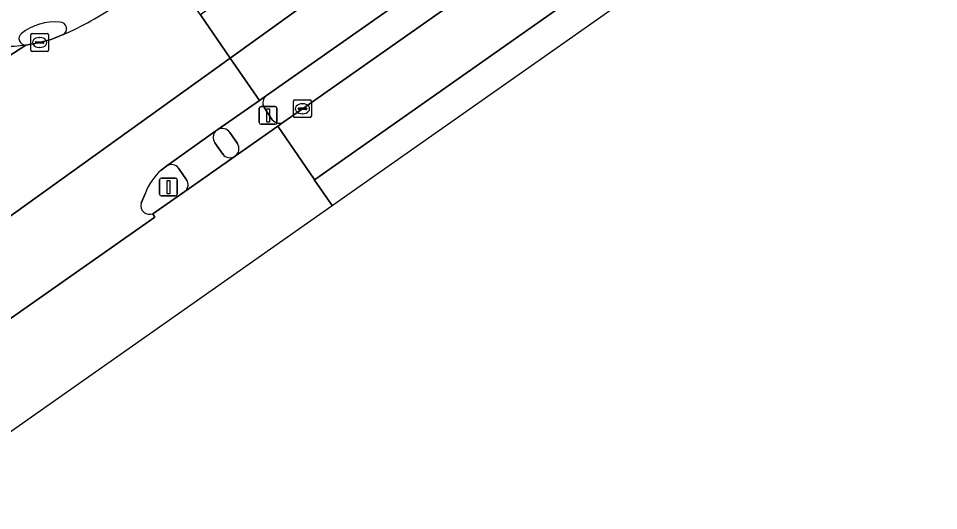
# Model space of a CAD drawing. Extents: x 157445 to 158888, y 383061 to 384688.
# Drawn here: x 158347.7 to 158399.4, y 383464.4 to 383492.1 of the extents above; entities that cross this region are included whole.
import ezdxf

# ---------------------------------------------------------------- set-up
doc = ezdxf.new("R2010")
doc.units = 0
for name, color, linetype in [('IMGEO_Fietspad_gesloten', 7, 'Continuous'), ('IMGEO_Fietspad_open', 7, 'Continuous'), ('IMGEO_Groenvoorziening', 7, 'Continuous'), ('IMGEO_Haag', 7, 'Continuous'), ('IMGEO_Kolk', 7, 'Continuous'), ('IMGEO_OVBaan_gesloten', 7, 'Continuous'), ('IMGEO_Rijbaan_lokaal_gesloten', 7, 'Continuous'), ('IMGEO_Rijbaan_regionaal_gesloten', 7, 'Continuous'), ('IMGEO_Verkeerseiland_open', 7, 'Continuous'), ('IMGEO_Verkeersregelinstallatiepaal', 7, 'Continuous'), ('IMGEO_Voetpad_open', 7, 'Continuous')]:
    doc.layers.add(name, color=color, linetype=linetype)

msp = doc.modelspace()

# ---------------------------------------------------------------- linework, layer by layer
at = {"layer": 'IMGEO_Fietspad_gesloten'}
for centre, radius, start, end in [((158343.427, 383506.884), 17.139, 293.4052, 305.1085), ((158349.792, 383488.764), 3.106, 85.0414, 127.6718), ((158350.065, 383491.487), 0.372, 297.0793, 90.6866), ((158346.874, 383501.956), 11.459, 250.6061, 276.3467), ((158348.128, 383490.937), 0.37, 129.2518, 272.0133)]:
    msp.add_arc(centre, radius, start, end, dxfattribs=at)
at = {"layer": 'IMGEO_Fietspad_open'}
for points in [[(158358.815, 383485.743), (158356.067, 383483.78)], [(158359.2, 383484.449), (158358.764, 383485.081)], [(158357.073, 383482.337), (158359.899, 383484.328)], [(158356.72, 383483.662), (158357.169, 383483.005)]]:
    msp.add_lwpolyline(points, dxfattribs=at)
for centre, radius, start, end in [((158359.171, 383485.383), 0.507, 134.6843, 216.5051), ((158359.611, 383484.743), 0.505, 215.5504, 304.8079), ((158356.33, 383483.369), 0.488, 36.9232, 122.5907), ((158356.768, 383482.722), 0.491, 308.4014, 35.2424)]:
    msp.add_arc(centre, radius, start, end, dxfattribs=at)
at = {"layer": 'IMGEO_Groenvoorziening'}
for points in [[(158362.642, 383486.251), (158363.682, 383486.991), (158377.975, 383497.045), (158382.199, 383500), (158384.32, 383501.484)], [(158379.111, 383500), (158376.587, 383498.219), (158361.663, 383487.739)], [(158361.531, 383487.061), (158361.985, 383486.375)]]:
    msp.add_lwpolyline(points, dxfattribs=at)
for centre, radius, start, end in [((158361.974, 383487.327), 0.517, 127.0383, 210.9275), ((158362.382, 383486.675), 0.497, 217.0642, 301.5596)]:
    msp.add_arc(centre, radius, start, end, dxfattribs=at)
at = {"layer": 'IMGEO_Haag'}
for points in [[(158362.642, 383486.251), (158363.682, 383486.991), (158377.975, 383497.045), (158382.199, 383500), (158384.32, 383501.484)], [(158379.111, 383500), (158376.587, 383498.219), (158361.663, 383487.739)], [(158361.531, 383487.061), (158361.985, 383486.375)]]:
    msp.add_lwpolyline(points, dxfattribs=at)
for centre, radius, start, end in [((158361.974, 383487.327), 0.517, 127.0383, 210.9275), ((158362.382, 383486.675), 0.497, 217.0642, 301.5596)]:
    msp.add_arc(centre, radius, start, end, dxfattribs=at)
at = {"layer": 'IMGEO_Kolk'}
for p, q in [((158348.418, 383490.287), (158348.418, 383491.139)), ((158348.493, 383491.213), (158349.345, 383491.213)), ((158349.419, 383491.139), (158349.419, 383490.287)), ((158348.677, 383490.707), (158348.677, 383490.719)), ((158349.115, 383490.67), (158348.717, 383490.67)), ((158348.72, 383490.756), (158349.118, 383490.756)), ((158348.906, 383490.993), (158348.931, 383490.993)), ((158349.161, 383490.719), (158349.161, 383490.707)), ((158349.345, 383490.213), (158348.493, 383490.213)), ((158348.929, 383490.433), (158348.904, 383490.433)), ((158363.255, 383487.492), (158364.107, 383487.492)), ((158363.18, 383486.566), (158363.18, 383487.418)), ((158363.439, 383486.986), (158363.439, 383486.998)), ((158363.877, 383486.949), (158363.479, 383486.949)), ((158363.482, 383487.035), (158363.88, 383487.035)), ((158363.668, 383487.272), (158363.693, 383487.272)), ((158363.923, 383486.998), (158363.923, 383486.986)), ((158364.181, 383487.418), (158364.181, 383486.566)), ((158364.107, 383486.492), (158363.255, 383486.492)), ((158363.691, 383486.712), (158363.666, 383486.712))]:
    msp.add_line(p, q, dxfattribs=at)
for points in [[(158348.418, 383490.287), (158348.418, 383491.139)], [(158348.493, 383491.213), (158349.345, 383491.213)], [(158349.419, 383491.139), (158349.419, 383490.287)], [(158349.345, 383490.213), (158348.493, 383490.213)], [(158363.255, 383487.492), (158364.107, 383487.492)], [(158363.18, 383486.566), (158363.18, 383487.418)], [(158364.181, 383487.418), (158364.181, 383486.566)], [(158364.107, 383486.492), (158363.255, 383486.492)]]:
    msp.add_lwpolyline(points, dxfattribs=at)
for centre, radius, start, end in [((158348.495, 383491.137), 0.0765, 91.552, 178.448), ((158348.495, 383491.137), 0.0765, 91.552, 178.448), ((158349.343, 383491.137), 0.0765, 1.552, 88.448), ((158349.343, 383491.137), 0.0765, 1.552, 88.448), ((158348.717, 383490.716), 0.0403, 85.8775, 175.7526), ((158348.714, 383490.706), 0.0366, 178.938, 274.7102), ((158349.118, 383490.713), 0.043, 264.8664, 352.4533), ((158349.122, 383490.718), 0.0386, 1.7309, 96.639), ((158348.495, 383490.289), 0.0765, 181.552, 268.448), ((158348.495, 383490.289), 0.0765, 181.552, 268.448), ((158349.343, 383490.289), 0.0765, 271.552, 358.448), ((158349.343, 383490.289), 0.0765, 271.552, 358.448), ((158363.257, 383487.416), 0.0765, 91.552, 178.448), ((158363.257, 383487.416), 0.0765, 91.552, 178.448), ((158364.105, 383487.416), 0.0765, 1.552, 88.448), ((158364.105, 383487.416), 0.0765, 1.552, 88.448), ((158363.479, 383486.995), 0.0403, 85.8775, 175.7526), ((158363.476, 383486.985), 0.0366, 178.938, 274.7102), ((158363.88, 383486.992), 0.043, 264.8664, 352.4533), ((158363.884, 383486.997), 0.0386, 1.7309, 96.639), ((158363.257, 383486.568), 0.0765, 181.552, 268.448), ((158363.257, 383486.568), 0.0765, 181.552, 268.448), ((158364.105, 383486.568), 0.0765, 271.552, 358.448), ((158364.105, 383486.568), 0.0765, 271.552, 358.448)]:
    msp.add_arc(centre, radius, start, end, dxfattribs=at)
for centre, major_axis, ratio, start_param, end_param in [((158348.905, 383490.713), (-0.387, 0.002), 0.722429, 4.712389, 7.853982), ((158348.93, 383490.713), (-0.39, 0.002), 0.717154, 1.570796, 4.712389), ((158363.667, 383486.992), (-0.387, 0.002), 0.722429, 4.712389, 7.853982), ((158363.692, 383486.992), (-0.39, 0.002), 0.717154, 1.570796, 4.712389)]:
    msp.add_ellipse(centre, major_axis=major_axis, ratio=ratio, start_param=start_param, end_param=end_param, dxfattribs=at)
at = {"layer": 'IMGEO_OVBaan_gesloten'}
for points in [[(158365.354, 383481.561), (158416.544, 383517.531), (158540.809, 383602.111), (158637.817, 383668.138), (158680.904, 383697.465), (158679.946, 383698.882), (158664, 383688.121), (158644.308, 383674.664), (158621.572, 383659.17), (158604.504, 383647.519), (158583.825, 383633.453), (158564.93, 383620.521), (158541.858, 383604.776), (158522.166, 383591.424), (158504.867, 383579.604), (158484.965, 383566.084), (158464.958, 383552.48), (158446.358, 383539.779), (158428.975, 383527.938), (158408.443, 383513.852), (158386.987, 383498.925), (158364.353, 383482.998), (158364.367, 383482.977)], [(158338.196, 383462.478), (158349.975, 383470.755), (158365.354, 383481.561), (158364.367, 383482.977), (158364.353, 383482.998), (158364.332, 383483.027), (158362.291, 383486.005), (158359.899, 383484.328), (158357.073, 383482.337), (158355.286, 383481.096), (158355.398, 383480.91), (158340.152, 383470.202), (158339.508, 383469.75), (158339.373, 383469.927), (158337.545, 383468.621), (158335.096, 383466.901), (158337.138, 383463.995), (158337.159, 383463.965)]]:
    msp.add_lwpolyline(points, close=True, dxfattribs=at)
msp.add_lwpolyline([(158404.055, 383515.07), (158399.159, 383511.657), (158394.275, 383508.226), (158394.127, 383508.417), (158391.488, 383506.524), (158384.32, 383501.484), (158382.199, 383500), (158377.975, 383497.045), (158363.682, 383486.991), (158362.642, 383486.251), (158362.291, 383486.005), (158364.332, 383483.027), (158364.353, 383482.998), (158386.987, 383498.925), (158408.443, 383513.852), (158428.975, 383527.938), (158446.358, 383539.779), (158464.958, 383552.48), (158484.965, 383566.084), (158504.867, 383579.604), (158522.166, 383591.424), (158541.858, 383604.776)], dxfattribs=at)
at = {"layer": 'IMGEO_Rijbaan_lokaal_gesloten'}
msp.add_lwpolyline([(158335.144, 383493.199), (158336.803, 383491.224), (158338.922, 383488.639), (158341.077, 383486.018), (158348.141, 383490.567)], dxfattribs=at)
msp.add_arc((158346.874, 383501.956), 11.459, 250.6061, 276.3467, dxfattribs=at)
at = {"layer": 'IMGEO_Rijbaan_regionaal_gesloten'}
for points in [[(158532.907, 383605.325), (158542.718, 383612.011), (158649.601, 383684.834), (158659.584, 383691.635), (158676.506, 383703.162), (158676.85, 383703.4), (158675.249, 383705.727), (158419.62, 383531.385), (158396.6, 383515.895), (158392.975, 383513.826), (158381.801, 383508.832), (158377.704, 383506.331), (158374.335, 383503.923), (158362.176, 383495.3), (158357.947, 383492.263), (158359.626, 383489.838), (158363.896, 383492.904), (158376.206, 383501.305), (158380.823, 383504.604), (158383.416, 383506.187), (158388.341, 383508.475), (158396.561, 383512.223), (158399.682, 383514.393), (158402.806, 383516.561)], [(158396.561, 383512.223), (158388.341, 383508.475), (158383.416, 383506.187), (158380.823, 383504.604), (158376.206, 383501.305), (158363.896, 383492.904), (158359.626, 383489.838), (158361.269, 383487.463), (158361.663, 383487.739), (158376.587, 383498.219), (158379.111, 383500)], [(158359.626, 383489.838), (158357.947, 383492.263), (158356.154, 383494.854), (158353.839, 383493.252), (158353.708, 383493.16), (158353.284, 383492.863)], [(158350.235, 383491.155), (158349.571, 383490.888), (158348.919, 383490.712), (158348.554, 383490.629), (158348.141, 383490.567), (158341.077, 383486.018)], [(158330.813, 383476.515), (158329.168, 383475.321), (158330.923, 383472.843), (158332.678, 383470.364), (158337.57, 383473.945), (158341.782, 383477.024), (158359.626, 383489.838)], [(158355.75, 383483.539), (158356.067, 383483.78), (158358.815, 383485.743), (158358.929, 383485.824), (158361.269, 383487.463), (158359.626, 383489.838), (158341.782, 383477.024), (158337.57, 383473.945), (158332.678, 383470.364), (158332.338, 383470.115)], [(158354.617, 383481.679), (158354.843, 383482.22)], [(158339.373, 383469.927), (158339.508, 383469.75), (158340.152, 383470.202), (158355.398, 383480.91)], [(158355.398, 383480.91), (158355.286, 383481.096)]]:
    msp.add_lwpolyline(points, dxfattribs=at)
for centre, radius, start, end in [((158343.427, 383506.884), 17.139, 293.4052, 305.1085), ((158357.822, 383481.143), 3.168, 130.8517, 160.1202), ((158355.093, 383481.55), 0.493, 164.8194, 293.0396)]:
    msp.add_arc(centre, radius, start, end, dxfattribs=at)
at = {"layer": 'IMGEO_Verkeerseiland_open'}
for points in [[(158348.141, 383490.567), (158348.554, 383490.629), (158348.919, 383490.712), (158349.571, 383490.888), (158350.235, 383491.155)], [(158358.929, 383485.824), (158358.815, 383485.743)], [(158360.029, 383485.031), (158359.6, 383485.654)], [(158358.764, 383485.081), (158359.2, 383484.449)], [(158356.067, 383483.78), (158355.75, 383483.539)], [(158357.169, 383483.005), (158356.72, 383483.662)], [(158355.286, 383481.096), (158357.073, 383482.337)], [(158354.843, 383482.22), (158354.617, 383481.679)]]:
    msp.add_lwpolyline(points, dxfattribs=at)
for centre, radius, start, end in [((158349.792, 383488.764), 3.106, 85.0414, 127.6718), ((158350.065, 383491.487), 0.372, 297.0793, 90.6866), ((158348.128, 383490.937), 0.37, 129.2518, 272.0133), ((158359.172, 383485.375), 0.511, 33.1036, 118.4625), ((158359.171, 383485.383), 0.507, 134.6843, 216.5051), ((158359.6, 383484.747), 0.515, 305.5153, 33.5309), ((158359.611, 383484.743), 0.505, 215.5504, 304.8079), ((158356.33, 383483.369), 0.488, 36.9232, 122.5907), ((158357.822, 383481.143), 3.168, 130.8517, 160.1202), ((158356.768, 383482.722), 0.491, 308.4014, 35.2424), ((158355.093, 383481.55), 0.493, 164.8194, 293.0396)]:
    msp.add_arc(centre, radius, start, end, dxfattribs=at)
at = {"layer": 'IMGEO_Verkeersregelinstallatiepaal'}
for p, q in [((158361.255, 383486.217), (158361.255, 383487.017)), ((158361.255, 383487.017), (158361.255, 383486.217)), ((158361.355, 383487.117), (158362.145, 383487.117)), ((158362.145, 383487.117), (158361.355, 383487.117)), ((158362.245, 383487.017), (158362.245, 383486.217)), ((158362.245, 383486.217), (158362.245, 383487.017)), ((158362.145, 383486.117), (158361.355, 383486.117)), ((158361.355, 383486.117), (158362.145, 383486.117)), ((158355.659, 383482.193), (158355.659, 383482.993)), ((158355.659, 383482.993), (158355.659, 383482.193)), ((158355.759, 383483.093), (158356.549, 383483.093)), ((158356.549, 383483.093), (158355.759, 383483.093)), ((158356.649, 383482.993), (158356.649, 383482.193)), ((158356.649, 383482.193), (158356.649, 383482.993)), ((158356.549, 383482.093), (158355.759, 383482.093)), ((158355.759, 383482.093), (158356.549, 383482.093))]:
    msp.add_line(p, q, dxfattribs=at)
for points in [[(158361.675, 383486.992), (158361.825, 383486.992), (158361.825, 383486.242), (158361.675, 383486.242), (158361.675, 383486.992)], [(158356.079, 383482.968), (158356.229, 383482.968), (158356.229, 383482.218), (158356.079, 383482.218), (158356.079, 383482.968)]]:
    msp.add_lwpolyline(points, dxfattribs=at)
for centre, start, end in [((158361.355, 383487.017), 90, 180), ((158361.355, 383487.017), 90, 180), ((158362.145, 383487.017), 0, 90), ((158362.145, 383487.017), 360, 90), ((158361.355, 383486.217), 180, 270), ((158361.355, 383486.217), 180, 270), ((158362.145, 383486.217), 270, 0), ((158362.145, 383486.217), 270, 0), ((158355.759, 383482.993), 90, 180), ((158355.759, 383482.993), 90, 180), ((158356.549, 383482.993), 0, 90), ((158356.549, 383482.993), 360, 90), ((158355.759, 383482.193), 180, 270), ((158355.759, 383482.193), 180, 270), ((158356.549, 383482.193), 270, 0), ((158356.549, 383482.193), 270, 0)]:
    msp.add_arc(centre, 0.1, start, end, dxfattribs=at)
at = {"layer": 'IMGEO_Voetpad_open'}
for points in [[(158361.663, 383487.739), (158361.269, 383487.463), (158358.929, 383485.824)], [(158361.985, 383486.375), (158361.531, 383487.061)], [(158359.899, 383484.328), (158362.291, 383486.005)], [(158362.291, 383486.005), (158362.642, 383486.251)], [(158359.6, 383485.654), (158360.029, 383485.031)]]:
    msp.add_lwpolyline(points, dxfattribs=at)
for centre, radius, start, end in [((158361.974, 383487.327), 0.517, 127.0383, 210.9275), ((158359.172, 383485.375), 0.511, 33.1036, 118.4625), ((158362.382, 383486.675), 0.497, 217.0642, 301.5596), ((158359.6, 383484.747), 0.515, 305.5153, 33.5309)]:
    msp.add_arc(centre, radius, start, end, dxfattribs=at)

doc.saveas('drawing.dxf')
